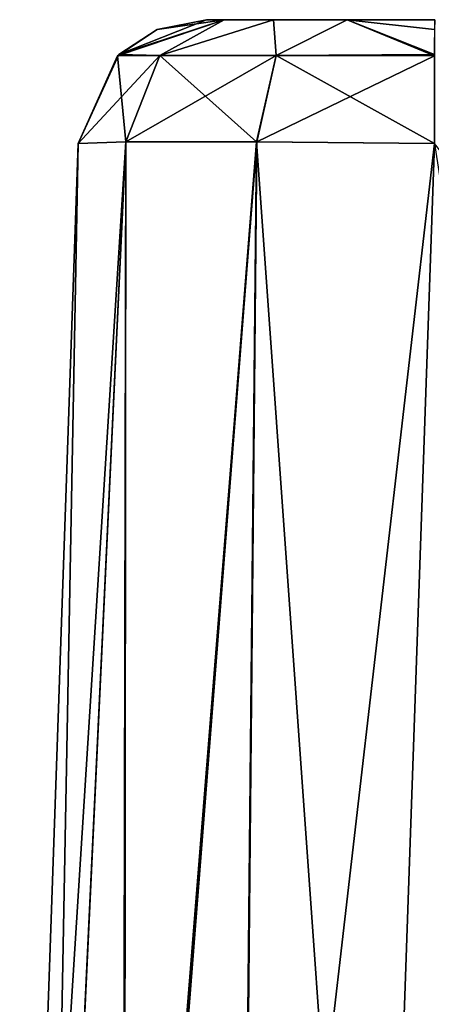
# Model space of a CAD drawing. Header units: inches. Extents: x -9.7 to 9.7, y -2.4 to 4.3.
# Tile 498 of 656: x -5.1 to -4.4, y 1.1 to 2.8. Entities that reach past the tile are written whole.
import ezdxf

# ---------------------------------------------------------------- set-up
doc = ezdxf.new("R2010")
doc.units = ezdxf.units.IN
doc.header["$LTSCALE"] = 101.851852
doc.header["$MEASUREMENT"] = 0
for name, color, linetype in [('11490', 7, 'CONTINUOUS'), ('11648', 7, 'CONTINUOUS'), ('11747', 7, 'CONTINUOUS'), ('11748', 7, 'CONTINUOUS'), ('11749', 7, 'CONTINUOUS'), ('11750', 7, 'CONTINUOUS'), ('11751', 7, 'CONTINUOUS'), ('11754', 7, 'CONTINUOUS'), ('11758', 7, 'CONTINUOUS')]:
    doc.layers.add(name, color=color, linetype=linetype)

msp = doc.modelspace()

# ---------------------------------------------------------------- linework, layer by layer
at = {"layer": '11490', "linetype": 'CONTINUOUS'}
msp.add_3dface([(-4.502, -0.3622, 5.3983), (-4.3994, 2.5779, 5.501), (-3.9458, -0.3622, 5.3983), (-4.502, -0.3622, 5.3983)], dxfattribs=at)
at = {"layer": '11648', "linetype": 'CONTINUOUS'}
for points in [[(-4.7991, 2.795, 6.1257), (-4.7686, 2.795, 9.0776), (-4.7686, 2.795, 5.9724), (-4.7991, 2.795, 6.1257)], [(-4.7991, 2.795, 8.9243), (-4.7686, 2.795, 9.0776), (-4.7991, 2.795, 6.1257), (-4.7991, 2.795, 8.9243)], [(-4.7686, 2.795, 5.9724), (-4.6821, 2.795, 9.2071), (-4.6821, 2.795, 5.8429), (-4.7686, 2.795, 5.9724)], [(-4.7686, 2.795, 9.0776), (-4.6821, 2.795, 9.2071), (-4.7686, 2.795, 5.9724), (-4.7686, 2.795, 9.0776)], [(-4.6821, 2.795, 5.8429), (-4.6821, 2.795, 9.2071), (-4.5526, 2.795, 5.7564), (-4.6821, 2.795, 5.8429)], [(-4.6821, 2.795, 9.2071), (-4.5526, 2.795, 9.2936), (-4.5526, 2.795, 5.7564), (-4.6821, 2.795, 9.2071)], [(-4.5526, 2.795, 9.2936), (-4.3993, 2.795, 9.3241), (-4.5526, 2.795, 5.7564), (-4.5526, 2.795, 9.2936)], [(-4.3993, 2.795, 9.3241), (-4.3993, 2.795, 5.7259), (-4.5526, 2.795, 5.7564), (-4.3993, 2.795, 9.3241)]]:
    msp.add_3dface(points, dxfattribs=at)
at = {"layer": '11747', "linetype": 'CONTINUOUS'}
for points in [[(-5.1267, -0.3622, 6.023), (-4.9404, 2.5807, 5.8136), (-5.0799, -0.3613, 5.7858), (-5.1267, -0.3622, 6.023)], [(-5.024, 2.5779, 6.1256), (-4.9404, 2.5807, 5.8136), (-5.1267, -0.3622, 6.023), (-5.024, 2.5779, 6.1256)], [(-4.9404, 2.5807, 5.8136), (-4.9466, -0.3563, 5.5845), (-5.0799, -0.3613, 5.7858), (-4.9404, 2.5807, 5.8136)], [(-4.7113, 2.5807, 5.5846), (-4.9466, -0.3563, 5.5845), (-4.9404, 2.5807, 5.8136), (-4.7113, 2.5807, 5.5846)], [(-4.9405, -0.3563, 5.5784), (-4.9466, -0.3563, 5.5845), (-4.7113, 2.5807, 5.5846), (-4.9405, -0.3563, 5.5784)], [(-4.7392, -0.3613, 5.4451), (-4.9405, -0.3563, 5.5784), (-4.7113, 2.5807, 5.5846), (-4.7392, -0.3613, 5.4451)], [(-4.3994, 2.5779, 5.501), (-4.7392, -0.3613, 5.4451), (-4.7113, 2.5807, 5.5846), (-4.3994, 2.5779, 5.501)], [(-4.3994, 2.5779, 5.501), (-4.502, -0.3622, 5.3983), (-4.7392, -0.3613, 5.4451), (-4.3994, 2.5779, 5.501)]]:
    msp.add_3dface(points, dxfattribs=at)
at = {"layer": '11748', "linetype": 'CONTINUOUS'}
for points in [[(-4.7991, 2.795, 6.1257), (-4.7686, 2.795, 5.9724), (-4.9532, 2.734, 6.1256), (-4.7991, 2.795, 6.1257)], [(-4.9532, 2.734, 6.1256), (-4.7686, 2.795, 5.9724), (-4.881, 2.7319, 5.8476), (-4.9532, 2.734, 6.1256)], [(-4.881, 2.7319, 5.8476), (-4.6821, 2.795, 5.8429), (-4.6774, 2.7319, 5.644), (-4.881, 2.7319, 5.8476)], [(-4.7686, 2.795, 5.9724), (-4.6821, 2.795, 5.8429), (-4.881, 2.7319, 5.8476), (-4.7686, 2.795, 5.9724)], [(-4.6821, 2.795, 5.8429), (-4.5526, 2.795, 5.7564), (-4.6774, 2.7319, 5.644), (-4.6821, 2.795, 5.8429)], [(-4.5526, 2.795, 5.7564), (-4.3994, 2.7318, 5.5695), (-4.6774, 2.7319, 5.644), (-4.5526, 2.795, 5.7564)], [(-4.3994, 2.7776, 5.639), (-4.3994, 2.7318, 5.5695), (-4.5526, 2.795, 5.7564), (-4.3994, 2.7776, 5.639)], [(-4.3993, 2.795, 5.7259), (-4.3994, 2.7776, 5.639), (-4.5526, 2.795, 5.7564), (-4.3993, 2.795, 5.7259)], [(-5.024, 2.5779, 6.1256), (-4.9532, 2.734, 6.1256), (-4.881, 2.7319, 5.8476), (-5.024, 2.5779, 6.1256)], [(-4.9404, 2.5807, 5.8136), (-5.024, 2.5779, 6.1256), (-4.881, 2.7319, 5.8476), (-4.9404, 2.5807, 5.8136)], [(-4.9404, 2.5807, 5.8136), (-4.881, 2.7319, 5.8476), (-4.6774, 2.7319, 5.644), (-4.9404, 2.5807, 5.8136)], [(-4.7113, 2.5807, 5.5846), (-4.9404, 2.5807, 5.8136), (-4.6774, 2.7319, 5.644), (-4.7113, 2.5807, 5.5846)], [(-4.3994, 2.7318, 5.5695), (-4.7113, 2.5807, 5.5846), (-4.6774, 2.7319, 5.644), (-4.3994, 2.7318, 5.5695)], [(-4.3994, 2.7318, 5.5695), (-4.3994, 2.5779, 5.501), (-4.7113, 2.5807, 5.5846), (-4.3994, 2.7318, 5.5695)]]:
    msp.add_3dface(points, dxfattribs=at)
at = {"layer": '11749', "linetype": 'CONTINUOUS'}
for points in [[(-4.7991, 2.795, 8.9243), (-4.7991, 2.795, 6.1257), (-4.9532, 2.734, 6.1256), (-4.7991, 2.795, 8.9243)], [(-4.7991, 2.795, 8.9243), (-4.9532, 2.734, 6.1256), (-4.886, 2.7776, 8.9244), (-4.7991, 2.795, 8.9243)], [(-4.886, 2.7776, 8.9244), (-4.9532, 2.734, 6.1256), (-4.9555, 2.7318, 8.9244), (-4.886, 2.7776, 8.9244)], [(-4.9532, 2.734, 6.1256), (-5.024, 2.5779, 6.1256), (-4.9555, 2.7318, 8.9244), (-4.9532, 2.734, 6.1256)], [(-4.9555, 2.7318, 8.9244), (-5.024, 2.5779, 6.1256), (-5.024, 2.5779, 8.9244), (-4.9555, 2.7318, 8.9244)]]:
    msp.add_3dface(points, dxfattribs=at)
at = {"layer": '11750', "linetype": 'CONTINUOUS'}
for points in [[(-4.7686, 2.795, 9.0776), (-4.886, 2.7776, 8.9244), (-4.9555, 2.7318, 8.9244), (-4.7686, 2.795, 9.0776)], [(-4.7686, 2.795, 9.0776), (-4.9555, 2.7318, 8.9244), (-4.881, 2.7319, 9.2024), (-4.7686, 2.795, 9.0776)], [(-4.7686, 2.795, 9.0776), (-4.7991, 2.795, 8.9243), (-4.886, 2.7776, 8.9244), (-4.7686, 2.795, 9.0776)], [(-4.6821, 2.795, 9.2071), (-4.881, 2.7319, 9.2024), (-4.6774, 2.7319, 9.406), (-4.6821, 2.795, 9.2071)], [(-4.6821, 2.795, 9.2071), (-4.7686, 2.795, 9.0776), (-4.881, 2.7319, 9.2024), (-4.6821, 2.795, 9.2071)], [(-4.5526, 2.795, 9.2936), (-4.6821, 2.795, 9.2071), (-4.6774, 2.7319, 9.406), (-4.5526, 2.795, 9.2936)], [(-4.5526, 2.795, 9.2936), (-4.6774, 2.7319, 9.406), (-4.3994, 2.734, 9.4782), (-4.5526, 2.795, 9.2936)], [(-4.3993, 2.795, 9.3241), (-4.5526, 2.795, 9.2936), (-4.3994, 2.734, 9.4782), (-4.3993, 2.795, 9.3241)], [(-4.9555, 2.7318, 8.9244), (-5.024, 2.5779, 8.9244), (-4.9404, 2.5807, 9.2363), (-4.9555, 2.7318, 8.9244)], [(-4.9555, 2.7318, 8.9244), (-4.9404, 2.5807, 9.2363), (-4.881, 2.7319, 9.2024), (-4.9555, 2.7318, 8.9244)], [(-4.9404, 2.5807, 9.2363), (-4.7114, 2.5807, 9.4654), (-4.881, 2.7319, 9.2024), (-4.9404, 2.5807, 9.2363)], [(-4.881, 2.7319, 9.2024), (-4.7114, 2.5807, 9.4654), (-4.6774, 2.7319, 9.406), (-4.881, 2.7319, 9.2024)], [(-4.7114, 2.5807, 9.4654), (-4.3994, 2.5779, 9.549), (-4.6774, 2.7319, 9.406), (-4.7114, 2.5807, 9.4654)], [(-4.6774, 2.7319, 9.406), (-4.3994, 2.5779, 9.549), (-4.3994, 2.734, 9.4782), (-4.6774, 2.7319, 9.406)]]:
    msp.add_3dface(points, dxfattribs=at)
at = {"layer": '11751', "linetype": 'CONTINUOUS'}
for points in [[(-5.0791, -0.3613, 9.2662), (-5.024, 2.5779, 8.9244), (-5.1267, -0.3622, 9.027), (-5.0791, -0.3613, 9.2662)], [(-4.9436, -0.3562, 9.4686), (-4.9404, 2.5807, 9.2363), (-5.0791, -0.3613, 9.2662), (-4.9436, -0.3562, 9.4686)], [(-4.9404, 2.5807, 9.2363), (-5.024, 2.5779, 8.9244), (-5.0791, -0.3613, 9.2662), (-4.9404, 2.5807, 9.2363)], [(-4.7114, 2.5807, 9.4654), (-4.9436, -0.3562, 9.4686), (-4.7411, -0.3613, 9.6041), (-4.7114, 2.5807, 9.4654)], [(-4.7114, 2.5807, 9.4654), (-4.9404, 2.5807, 9.2363), (-4.9436, -0.3562, 9.4686), (-4.7114, 2.5807, 9.4654)], [(-4.502, -0.3622, 9.6517), (-4.7114, 2.5807, 9.4654), (-4.7411, -0.3613, 9.6041), (-4.502, -0.3622, 9.6517)], [(-4.3994, 2.5779, 9.549), (-4.7114, 2.5807, 9.4654), (-4.502, -0.3622, 9.6517), (-4.3994, 2.5779, 9.549)]]:
    msp.add_3dface(points, dxfattribs=at)
at = {"layer": '11754', "linetype": 'CONTINUOUS'}
for points in [[(-5.024, 2.5779, 8.9244), (-5.024, 2.5779, 6.1256), (-5.1267, -0.3622, 9.027), (-5.024, 2.5779, 8.9244)], [(-5.024, 2.5779, 6.1256), (-5.1267, -0.3622, 6.023), (-5.1267, -0.3622, 9.027), (-5.024, 2.5779, 6.1256)]]:
    msp.add_3dface(points, dxfattribs=at)
at = {"layer": '11758', "linetype": 'CONTINUOUS'}
for points in [[(-4.3994, 2.5779, 9.549), (-4.502, -0.3622, 9.6517), (-3.446, 1.3701, 9.5912), (-4.3994, 2.5779, 9.549)], [(-3.446, 1.3701, 9.5912), (-4.502, -0.3622, 9.6517), (-3.6084, 0.8665, 9.6088), (-3.446, 1.3701, 9.5912)]]:
    msp.add_3dface(points, dxfattribs=at)

doc.saveas('drawing.dxf')
